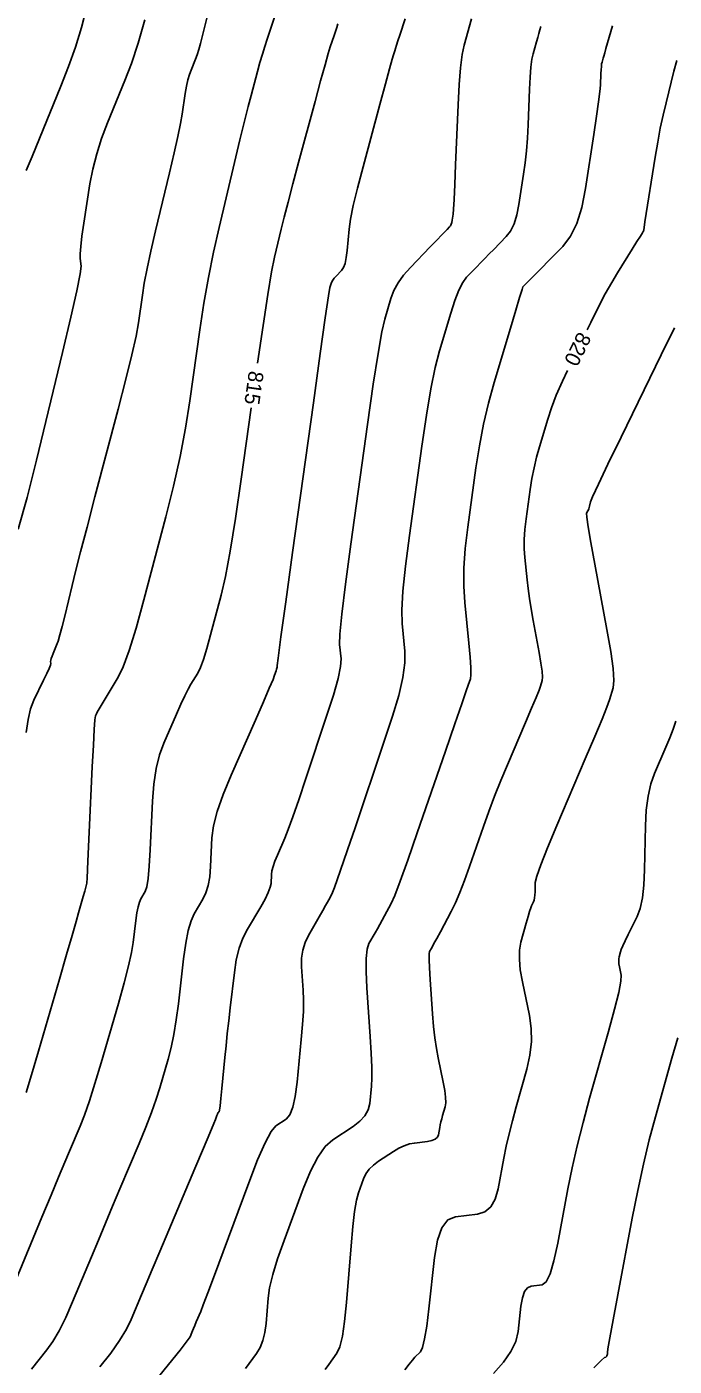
# Model space of a CAD drawing. Extents: x 2082232 to 2083549, y 592624 to 593832.
# Drawn here: x 2083163 to 2083193.1, y 593593.4 to 593655.7 of the extents above; entities that cross this region are included whole.
import ezdxf

# ---------------------------------------------------------------- set-up
doc = ezdxf.new("R2010")
doc.units = 0
doc.layers.add('DT_X_Contour_Major', color=7, linetype='Continuous')
doc.layers.add('DT_X_Contour_Minor', color=7, linetype='Continuous')

msp = doc.modelspace()

# ---------------------------------------------------------------- linework, layer by layer
at = {"layer": 'DT_X_Contour_Major'}
for points in [[(2083177.451, 593655.86), (2083177.394, 593655.686), (2083177.333, 593655.501), (2083177.268, 593655.307), (2083177.091, 593654.777), (2083176.997, 593654.47), (2083176.848, 593653.946), (2083176.643, 593653.206), (2083176.384, 593652.248), (2083175.617, 593649.406), (2083175.351, 593648.413), (2083175.128, 593647.563), (2083174.948, 593646.858), (2083174.81, 593646.296), (2083174.499, 593644.991), (2083174.361, 593644.313), (2083174.183, 593643.256), (2083173.963, 593641.822), (2083173.71, 593640.072)], [(2083193.211, 593654.145), (2083193.084, 593653.649), (2083192.713, 593652.183), (2083192.578, 593651.613), (2083192.448, 593650.999), (2083192.325, 593650.344), (2083192.208, 593649.646), (2083191.734, 593646.641), (2083191.674, 593646.261), (2083191.668, 593646.225), (2083191.666, 593646.213), (2083191.664, 593646.203), (2083191.662, 593646.197), (2083191.659, 593646.193), (2083191.652, 593646.186), (2083191.618, 593646.132), (2083191.521, 593645.978), (2083191.36, 593645.721), (2083191.137, 593645.364), (2083190.456, 593644.275), (2083190.187, 593643.823), (2083189.889, 593643.286), (2083189.564, 593642.662), (2083189.21, 593641.951), (2083189.049, 593641.621)], [(2083188.131, 593639.733), (2083187.89, 593639.222), (2083187.606, 593638.57), (2083187.378, 593637.985), (2083187.207, 593637.468), (2083186.824, 593636.179), (2083186.689, 593635.692), (2083186.573, 593635.198), (2083186.475, 593634.697), (2083186.395, 593634.189), (2083186.205, 593632.826), (2083186.148, 593632.33), (2083186.119, 593631.864), (2083186.117, 593631.429), (2083186.143, 593631.024), (2083186.249, 593629.986), (2083186.296, 593629.576), (2083186.36, 593629.124), (2083186.439, 593628.631), (2083186.534, 593628.095), (2083186.809, 593626.612), (2083186.895, 593626.113), (2083186.948, 593625.729), (2083186.968, 593625.458), (2083186.954, 593625.301), (2083186.873, 593625.035), (2083186.807, 593624.856), (2083186.669, 593624.516), (2083186.459, 593624.016), (2083186.178, 593623.355), (2083185.333, 593621.381), (2083185.025, 593620.646), (2083184.737, 593619.923), (2083184.468, 593619.21), (2083184.218, 593618.508), (2083183.577, 593616.652), (2083183.343, 593615.999), (2083183.122, 593615.432), (2083182.914, 593614.95), (2083182.718, 593614.555), (2083182.214, 593613.614), (2083182.045, 593613.3), (2083181.917, 593613.062), (2083181.829, 593612.901), (2083181.782, 593612.816), (2083181.711, 593612.693), (2083181.693, 593612.577), (2083181.692, 593612.322), (2083181.708, 593611.928), (2083181.741, 593611.394), (2083181.851, 593609.786), (2083181.898, 593609.205), (2083181.957, 593608.671), (2083182.028, 593608.182), (2083182.111, 593607.739), (2083182.347, 593606.618), (2083182.419, 593606.231), (2083182.458, 593605.911), (2083182.464, 593605.657), (2083182.437, 593605.47), (2083182.321, 593605.059), (2083182.28, 593604.908), (2083182.244, 593604.765), (2083182.213, 593604.629), (2083182.187, 593604.5), (2083182.124, 593604.165), (2083182.075, 593604.052), (2083181.974, 593603.963), (2083181.822, 593603.898), (2083181.618, 593603.858), (2083181.005, 593603.783), (2083180.772, 593603.737), (2083180.531, 593603.656), (2083180.283, 593603.539), (2083180.028, 593603.387), (2083179.337, 593602.935), (2083179.099, 593602.756), (2083178.903, 593602.559), (2083178.75, 593602.343), (2083178.639, 593602.109), (2083178.399, 593601.461), (2083178.31, 593601.125), (2083178.224, 593600.603), (2083178.141, 593599.894), (2083178.06, 593599), (2083177.848, 593596.366), (2083177.761, 593595.478), (2083177.658, 593594.788), (2083177.539, 593594.296), (2083177.405, 593594.003), (2083177.026, 593593.485), (2083176.853, 593593.249)], [(2083173.416, 593637.993), (2083172.948, 593634.672), (2083172.678, 593632.834), (2083172.432, 593631.322), (2083172.212, 593630.137), (2083172.016, 593629.278), (2083171.526, 593627.422), (2083171.35, 593626.789), (2083171.192, 593626.282), (2083171.05, 593625.9), (2083170.924, 593625.643), (2083170.612, 593625.127), (2083170.482, 593624.894), (2083170.325, 593624.584), (2083170.143, 593624.196), (2083169.934, 593623.73), (2083169.342, 593622.384), (2083169.143, 593621.836), (2083168.989, 593621.203), (2083168.881, 593620.485), (2083168.818, 593619.682), (2083168.712, 593617.426), (2083168.667, 593616.67), (2083168.615, 593616.094), (2083168.553, 593615.699), (2083168.482, 593615.484), (2083168.283, 593615.15), (2083168.212, 593614.993), (2083168.149, 593614.771), (2083168.093, 593614.485), (2083168.045, 593614.135), (2083167.926, 593613.115), (2083167.85, 593612.651), (2083167.709, 593612.024), (2083167.504, 593611.233), (2083167.234, 593610.279), (2083166.43, 593607.518), (2083166.142, 593606.557), (2083165.884, 593605.746), (2083165.655, 593605.084), (2083165.455, 593604.572), (2083164.961, 593603.404), (2083164.742, 593602.884), (2083164.455, 593602.199), (2083164.1, 593601.349), (2083163.678, 593600.334), (2083162.462, 593597.407)]]:
    msp.add_lwpolyline(points, dxfattribs=at)
at = {"layer": 'DT_X_Contour_Minor'}
for points in [[(2083171.351, 593656.126), (2083171.139, 593655.248), (2083171.059, 593654.937), (2083170.98, 593654.66), (2083170.902, 593654.418), (2083170.823, 593654.211), (2083170.615, 593653.706), (2083170.54, 593653.495), (2083170.471, 593653.242), (2083170.407, 593652.947), (2083170.348, 593652.61), (2083170.2, 593651.654), (2083170.122, 593651.215), (2083169.997, 593650.612), (2083169.826, 593649.846), (2083169.608, 593648.918), (2083168.967, 593646.224), (2083168.748, 593645.28), (2083168.572, 593644.467), (2083168.439, 593643.786), (2083168.349, 593643.236), (2083168.167, 593641.945), (2083168.056, 593641.33), (2083167.862, 593640.454), (2083167.585, 593639.317), (2083167.223, 593637.919), (2083166.146, 593633.842), (2083165.777, 593632.438), (2083165.476, 593631.282), (2083165.244, 593630.376), (2083165.081, 593629.718), (2083164.737, 593628.296), (2083164.617, 593627.812), (2083164.514, 593627.425), (2083164.428, 593627.135), (2083164.359, 593626.942), (2083164.199, 593626.559), (2083164.146, 593626.429), (2083164.11, 593626.324), (2083164.089, 593626.245), (2083164.083, 593626.193), (2083164.09, 593626.088), (2083164.071, 593626.01), (2083164.009, 593625.855), (2083163.904, 593625.622), (2083163.755, 593625.312), (2083163.303, 593624.382), (2083163.15, 593623.982), (2083163.031, 593623.482), (2083162.946, 593622.88)], [(2083165.754, 593656.587), (2083165.516, 593655.682), (2083165.238, 593654.775), (2083164.92, 593653.864), (2083164.563, 593652.951), (2083163.559, 593650.512), (2083163.217, 593649.683), (2083162.947, 593649.027)], [(2083174.54, 593656.298), (2083174.154, 593655.139), (2083174.044, 593654.801), (2083173.933, 593654.439), (2083173.822, 593654.054), (2083173.709, 593653.644), (2083173.406, 593652.521), (2083173.272, 593652.01), (2083173.1, 593651.321), (2083172.888, 593650.453), (2083172.638, 593649.407), (2083171.916, 593646.379), (2083171.658, 593645.23), (2083171.423, 593644.055), (2083171.212, 593642.852), (2083171.025, 593641.623), (2083170.557, 593638.308), (2083170.356, 593637.04), (2083170.103, 593635.719), (2083169.798, 593634.346), (2083169.44, 593632.921), (2083168.419, 593629.052), (2083168.057, 593627.739), (2083167.739, 593626.702), (2083167.463, 593625.94), (2083167.231, 593625.453), (2083166.669, 593624.524), (2083166.483, 593624.214), (2083166.344, 593623.982), (2083166.254, 593623.828), (2083166.211, 593623.751), (2083166.162, 593623.651), (2083166.14, 593623.475), (2083166.109, 593623.023), (2083166.069, 593622.295), (2083166.021, 593621.291), (2083165.881, 593618.244), (2083165.835, 593617.242), (2083165.801, 593616.52), (2083165.78, 593616.079), (2083165.77, 593615.919), (2083165.762, 593615.865), (2083165.749, 593615.812), (2083165.717, 593615.693), (2083165.666, 593615.507), (2083165.596, 593615.255), (2083165.383, 593614.496), (2083165.267, 593614.089), (2083165.08, 593613.44), (2083164.821, 593612.547), (2083164.491, 593611.411), (2083163.513, 593608.059), (2083163.189, 593606.948), (2083162.947, 593606.132)], [(2083168.459, 593656.034), (2083168.151, 593654.957), (2083167.845, 593654.016), (2083167.541, 593653.212), (2083166.732, 593651.247), (2083166.453, 593650.517), (2083166.224, 593649.8), (2083166.044, 593649.096), (2083165.913, 593648.406), (2083165.631, 593646.583), (2083165.541, 593645.968), (2083165.481, 593645.489), (2083165.453, 593645.147), (2083165.456, 593644.942), (2083165.504, 593644.577), (2083165.463, 593644.222), (2083165.304, 593643.434), (2083165.028, 593642.212), (2083164.634, 593640.556), (2083163.426, 593635.56), (2083162.987, 593633.819), (2083162.576, 593632.344)], [(2083180.577, 593656.089), (2083180.327, 593655.324), (2083180.242, 593655.063), (2083180.175, 593654.857), (2083180.125, 593654.705), (2083180.092, 593654.606), (2083180.029, 593654.416), (2083179.971, 593654.217), (2083179.847, 593653.766), (2083179.655, 593653.061), (2083179.396, 593652.102), (2083178.616, 593649.209), (2083178.355, 593648.213), (2083178.16, 593647.397), (2083178.03, 593646.759), (2083177.965, 593646.3), (2083177.878, 593645.315), (2083177.837, 593644.979), (2083177.781, 593644.711), (2083177.708, 593644.511), (2083177.62, 593644.378), (2083177.364, 593644.113), (2083177.277, 593644.017), (2083177.209, 593643.929), (2083177.16, 593643.847), (2083177.13, 593643.772), (2083177.073, 593643.583), (2083177.01, 593643.195), (2083176.86, 593642.171), (2083176.626, 593640.512), (2083176.306, 593638.219), (2083175.339, 593631.255), (2083175.022, 593628.968), (2083174.796, 593627.329), (2083174.661, 593626.339), (2083174.617, 593625.997), (2083174.622, 593625.948), (2083174.62, 593625.922), (2083174.612, 593625.881), (2083174.596, 593625.825), (2083174.573, 593625.754), (2083174.503, 593625.543), (2083174.428, 593625.354), (2083174.253, 593624.944), (2083173.979, 593624.314), (2083173.606, 593623.463), (2083172.479, 593620.901), (2083172.107, 593619.997), (2083171.834, 593619.209), (2083171.661, 593618.536), (2083171.587, 593617.978), (2083171.524, 593616.644), (2083171.484, 593616.174), (2083171.412, 593615.765), (2083171.307, 593615.417), (2083171.17, 593615.13), (2083170.76, 593614.444), (2083170.615, 593614.121), (2083170.484, 593613.666), (2083170.37, 593613.078), (2083170.271, 593612.359), (2083170.028, 593610.264), (2083169.93, 593609.514), (2083169.818, 593608.835), (2083169.692, 593608.227), (2083169.553, 593607.69), (2083169.164, 593606.353), (2083168.994, 593605.815), (2083168.776, 593605.204), (2083168.511, 593604.519), (2083168.199, 593603.762), (2083167.302, 593601.643), (2083166.967, 593600.849), (2083166.634, 593600.058), (2083166.304, 593599.269), (2083165.976, 593598.483), (2083165.105, 593596.388), (2083164.786, 593595.66), (2083164.48, 593595.044), (2083164.188, 593594.541), (2083163.91, 593594.152), (2083163.188, 593593.265)], [(2083183.669, 593656.08), (2083183.318, 593654.855), (2083183.226, 593654.422), (2083183.149, 593653.815), (2083183.086, 593653.034), (2083183.037, 593652.079), (2083182.926, 593649.301), (2083182.887, 593648.375), (2083182.855, 593647.684), (2083182.829, 593647.225), (2083182.81, 593647.001), (2083182.766, 593646.713), (2083182.746, 593646.612), (2083182.719, 593646.528), (2083182.685, 593646.459), (2083182.644, 593646.406), (2083182.525, 593646.284), (2083182.443, 593646.2), (2083182.285, 593646.037), (2083182.052, 593645.797), (2083181.743, 593645.478), (2083180.82, 593644.525), (2083180.504, 593644.166), (2083180.247, 593643.806), (2083180.05, 593643.445), (2083179.912, 593643.082), (2083179.624, 593642.111), (2083179.493, 593641.532), (2083179.317, 593640.523), (2083179.095, 593639.082), (2083178.828, 593637.211), (2083178.055, 593631.648), (2083177.805, 593629.791), (2083177.634, 593628.394), (2083177.541, 593627.455), (2083177.527, 593626.976), (2083177.595, 593626.31), (2083177.572, 593625.955), (2083177.453, 593625.392), (2083177.237, 593624.619), (2083176.924, 593623.636), (2083175.962, 593620.737), (2083175.63, 593619.749), (2083175.356, 593618.959), (2083175.139, 593618.365), (2083174.98, 593617.97), (2083174.632, 593617.178), (2083174.517, 593616.899), (2083174.432, 593616.655), (2083174.379, 593616.447), (2083174.356, 593616.275), (2083174.337, 593615.863), (2083174.301, 593615.679), (2083174.209, 593615.436), (2083174.061, 593615.135), (2083173.857, 593614.776), (2083173.238, 593613.738), (2083173.025, 593613.32), (2083172.853, 593612.845), (2083172.721, 593612.312), (2083172.629, 593611.721), (2083172.437, 593610.069), (2083172.368, 593609.46), (2083172.303, 593608.871), (2083172.243, 593608.303), (2083172.188, 593607.756), (2083172.048, 593606.326), (2083172, 593605.855), (2083171.963, 593605.517), (2083171.937, 593605.312), (2083171.921, 593605.239), (2083171.893, 593605.22), (2083171.881, 593605.206), (2083171.864, 593605.175), (2083171.844, 593605.129), (2083171.82, 593605.067), (2083171.752, 593604.881), (2083171.672, 593604.686), (2083171.486, 593604.24), (2083171.192, 593603.542), (2083170.79, 593602.593), (2083169.577, 593599.728), (2083169.157, 593598.734), (2083168.806, 593597.902), (2083168.524, 593597.231), (2083168.311, 593596.721), (2083167.836, 593595.578), (2083167.611, 593595.118), (2083167.293, 593594.596), (2083166.881, 593594.012), (2083166.375, 593593.365)], [(2083186.892, 593655.734), (2083186.845, 593655.574), (2083186.796, 593655.401), (2083186.742, 593655.215), (2083186.685, 593655.015), (2083186.527, 593654.465), (2083186.472, 593654.207), (2083186.426, 593653.844), (2083186.389, 593653.378), (2083186.359, 593652.808), (2083186.293, 593651.149), (2083186.261, 593650.539), (2083186.216, 593649.953), (2083186.157, 593649.391), (2083186.083, 593648.853), (2083185.87, 593647.449), (2083185.773, 593646.961), (2083185.641, 593646.549), (2083185.475, 593646.213), (2083185.275, 593645.954), (2083184.695, 593645.362), (2083184.482, 593645.146), (2083184.28, 593644.939), (2083184.089, 593644.742), (2083183.907, 593644.555), (2083183.437, 593644.069), (2083183.258, 593643.827), (2083183.075, 593643.467), (2083182.887, 593642.989), (2083182.694, 593642.391), (2083182.174, 593640.64), (2083181.976, 593639.87), (2083181.773, 593638.874), (2083181.564, 593637.652), (2083181.35, 593636.204), (2083180.772, 593632.041), (2083180.588, 593630.614), (2083180.471, 593629.458), (2083180.421, 593628.572), (2083180.437, 593627.955), (2083180.568, 593626.671), (2083180.568, 593626.121), (2083180.471, 593625.434), (2083180.275, 593624.61), (2083179.983, 593623.649), (2083179.071, 593620.904), (2083178.75, 593619.939), (2083178.471, 593619.105), (2083178.233, 593618.402), (2083178.037, 593617.829), (2083177.57, 593616.474), (2083177.411, 593616.02), (2083177.286, 593615.674), (2083177.195, 593615.436), (2083177.137, 593615.306), (2083177.028, 593615.102), (2083176.969, 593614.995), (2083176.873, 593614.826), (2083176.741, 593614.596), (2083176.573, 593614.304), (2083176.077, 593613.445), (2083175.917, 593613.111), (2083175.811, 593612.757), (2083175.759, 593612.38), (2083175.76, 593611.982), (2083175.835, 593610.891), (2083175.85, 593610.44), (2083175.841, 593609.907), (2083175.806, 593609.29), (2083175.745, 593608.591), (2083175.552, 593606.616), (2083175.465, 593605.953), (2083175.351, 593605.445), (2083175.21, 593605.092), (2083175.041, 593604.895), (2083174.553, 593604.576), (2083174.337, 593604.32), (2083174.056, 593603.794), (2083173.709, 593602.996), (2083173.296, 593601.927), (2083172.107, 593598.715), (2083171.707, 593597.639), (2083171.4, 593596.819), (2083171.185, 593596.254), (2083171.063, 593595.946), (2083170.859, 593595.465), (2083170.789, 593595.298), (2083170.73, 593595.158), (2083170.682, 593595.046), (2083170.647, 593594.96), (2083170.567, 593594.768), (2083170.436, 593594.577), (2083170.105, 593594.149), (2083169.573, 593593.482), (2083168.84, 593592.579)], [(2083190.223, 593655.758), (2083189.919, 593654.71), (2083189.859, 593654.501), (2083189.815, 593654.349), (2083189.788, 593654.254), (2083189.736, 593654.075), (2083189.719, 593653.991), (2083189.704, 593653.873), (2083189.691, 593653.722), (2083189.682, 593653.537), (2083189.66, 593652.998), (2083189.635, 593652.703), (2083189.576, 593652.222), (2083189.484, 593651.556), (2083189.357, 593650.705), (2083188.974, 593648.186), (2083188.8, 593647.31), (2083188.564, 593646.571), (2083188.266, 593645.968), (2083187.906, 593645.502), (2083186.276, 593643.84), (2083186.071, 593643.631), (2083186.054, 593643.613), (2083186.013, 593643.488), (2083185.903, 593643.128), (2083185.724, 593642.532), (2083185.477, 593641.7), (2083184.724, 593639.168), (2083184.46, 593638.208), (2083184.229, 593637.226), (2083184.034, 593636.222), (2083183.872, 593635.197), (2083183.489, 593632.433), (2083183.372, 593631.437), (2083183.309, 593630.522), (2083183.301, 593629.688), (2083183.346, 593628.934), (2083183.541, 593627.033), (2083183.6, 593626.395), (2083183.631, 593625.908), (2083183.636, 593625.572), (2083183.613, 593625.386), (2083183.515, 593625.091), (2083183.421, 593624.815), (2083183.213, 593624.211), (2083182.892, 593623.278), (2083182.456, 593622.016), (2083181.143, 593618.212), (2083180.697, 593616.937), (2083180.346, 593615.965), (2083180.09, 593615.296), (2083179.928, 593614.93), (2083179.621, 593614.358), (2083179.507, 593614.147), (2083179.395, 593613.944), (2083179.285, 593613.748), (2083179.178, 593613.56), (2083178.894, 593613.069), (2083178.808, 593612.801), (2083178.763, 593612.368), (2083178.76, 593611.768), (2083178.797, 593611.002), (2083178.952, 593608.738), (2083179, 593607.958), (2083179.025, 593607.313), (2083179.028, 593606.805), (2083179.009, 593606.433), (2083178.93, 593605.624), (2083178.859, 593605.329), (2083178.707, 593605.052), (2083178.474, 593604.793), (2083178.16, 593604.551), (2083177.213, 593603.931), (2083176.861, 593603.614), (2083176.513, 593603.129), (2083176.171, 593602.477), (2083175.833, 593601.656), (2083174.94, 593599.242), (2083174.642, 593598.396), (2083174.42, 593597.666), (2083174.272, 593597.052), (2083174.2, 593596.556), (2083174.105, 593595.387), (2083174.051, 593594.97), (2083173.957, 593594.599), (2083173.824, 593594.271), (2083173.653, 593593.988), (2083173.143, 593593.292)], [(2083193.111, 593641.718), (2083192.489, 593640.448), (2083190.622, 593636.624), (2083190.008, 593635.36), (2083189.565, 593634.437), (2083189.294, 593633.854), (2083189.193, 593633.612), (2083189.153, 593633.42), (2083189.138, 593633.352), (2083189.12, 593633.292), (2083189.101, 593633.239), (2083189.08, 593633.194), (2083189.021, 593633.085), (2083189.028, 593632.906), (2083189.093, 593632.453), (2083189.217, 593631.724), (2083189.399, 593630.72), (2083189.963, 593627.676), (2083190.14, 593626.651), (2083190.248, 593625.857), (2083190.287, 593625.296), (2083190.256, 593624.967), (2083190.083, 593624.399), (2083189.964, 593624.068), (2083189.737, 593623.499), (2083189.401, 593622.694), (2083188.958, 593621.651), (2083187.632, 593618.554), (2083187.196, 593617.518), (2083186.884, 593616.731), (2083186.696, 593616.193), (2083186.631, 593615.904), (2083186.622, 593615.468), (2083186.615, 593615.316), (2083186.6, 593615.188), (2083186.578, 593615.084), (2083186.548, 593615.004), (2083186.458, 593614.822), (2083186.418, 593614.721), (2083186.363, 593614.553), (2083186.293, 593614.318), (2083186.209, 593614.016), (2083185.966, 593613.123), (2083185.902, 593612.756), (2083185.891, 593612.327), (2083185.935, 593611.834), (2083186.031, 593611.278), (2083186.361, 593609.712), (2083186.447, 593609.116), (2083186.454, 593608.502), (2083186.384, 593607.87), (2083186.237, 593607.221), (2083185.741, 593605.465), (2083185.565, 593604.822), (2083185.412, 593604.21), (2083185.279, 593603.628), (2083185.168, 593603.076), (2083184.901, 593601.646), (2083184.766, 593601.171), (2083184.56, 593600.818), (2083184.283, 593600.587), (2083183.935, 593600.479), (2083182.914, 593600.355), (2083182.566, 593600.201), (2083182.289, 593599.835), (2083182.083, 593599.255), (2083181.947, 593598.462), (2083181.679, 593596.064), (2083181.579, 593595.265), (2083181.48, 593594.667), (2083181.383, 593594.27), (2083181.287, 593594.073), (2083181.032, 593593.816), (2083180.916, 593593.686), (2083180.76, 593593.489), (2083180.563, 593593.224)], [(2083193.176, 593623.404), (2083193.043, 593623.039), (2083192.885, 593622.637), (2083192.702, 593622.199), (2083192.181, 593620.982), (2083192.008, 593620.487), (2083191.88, 593619.914), (2083191.797, 593619.265), (2083191.759, 593618.537), (2083191.717, 593616.495), (2083191.684, 593615.785), (2083191.615, 593615.187), (2083191.511, 593614.701), (2083191.372, 593614.327), (2083190.953, 593613.478), (2083190.813, 593613.189), (2083190.707, 593612.959), (2083190.633, 593612.787), (2083190.594, 593612.674), (2083190.533, 593612.449), (2083190.517, 593612.357), (2083190.514, 593612.249), (2083190.525, 593612.125), (2083190.549, 593611.986), (2083190.632, 593611.592), (2083190.618, 593611.318), (2083190.514, 593610.789), (2083190.321, 593610.007), (2083190.037, 593608.972), (2083189.161, 593605.872), (2083188.851, 593604.736), (2083188.58, 593603.654), (2083188.346, 593602.626), (2083188.15, 593601.652), (2083187.679, 593599.126), (2083187.5, 593598.295), (2083187.319, 593597.694), (2083187.134, 593597.324), (2083186.947, 593597.186), (2083186.443, 593597.124), (2083186.271, 593597.049), (2083186.134, 593596.868), (2083186.032, 593596.581), (2083185.965, 593596.19), (2083185.833, 593595.006), (2083185.724, 593594.551), (2083185.496, 593594.075), (2083185.149, 593593.579), (2083184.684, 593593.061)], [(2083193.27, 593608.67), (2083192.991, 593607.729), (2083192.219, 593604.995), (2083191.934, 593603.931), (2083191.66, 593602.791), (2083191.395, 593601.573), (2083191.141, 593600.278), (2083190.478, 593596.723), (2083190.26, 593595.555), (2083190.105, 593594.717), (2083190.013, 593594.209), (2083189.984, 593594.031), (2083189.988, 593593.996), (2083189.989, 593593.982), (2083189.988, 593593.966), (2083189.984, 593593.949), (2083189.979, 593593.93), (2083189.963, 593593.878), (2083189.955, 593593.859), (2083189.942, 593593.844), (2083189.926, 593593.831), (2083189.906, 593593.821), (2083189.846, 593593.797), (2083189.71, 593593.673), (2083189.349, 593593.318)]]:
    msp.add_lwpolyline(points, dxfattribs=at)

# ---------------------------------------------------------------- texts
at = {"layer": 'DT_X_Contour_Major'}
for s, rotation, p in [('820', 244.06745, (2083188.633, 593641.569)), ('815', 261.96383, (2083173.309, 593639.734))]:
    msp.add_text(s, height=0.7, rotation=rotation, dxfattribs=at).set_placement(p)

doc.saveas('drawing.dxf')
